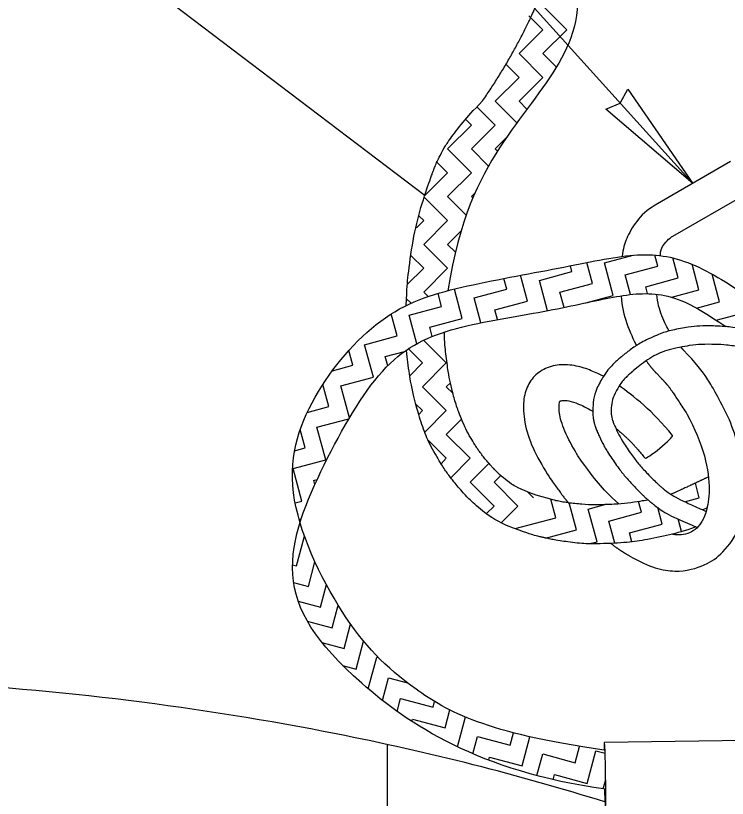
# Model space of a CAD drawing. Extents: x 99862 to 103151, y 100000 to 105076.
# Drawn here: x 101341.6 to 101484.9, y 104731.2 to 104888.7 of the extents above; entities that cross this region are included whole.
import ezdxf

# ---------------------------------------------------------------- set-up
doc = ezdxf.new("R2010")
doc.units = 0
for name, color, linetype in [('Level 1', 7, 'Continuous'), ('Level 10', 7, 'Continuous'), ('Level 11', 7, 'Continuous'), ('Level 15', 7, 'Continuous'), ('Level 16', 7, 'Continuous'), ('Level 18', 7, 'Continuous'), ('Level 2', 7, 'Continuous'), ('Level 8', 7, 'Continuous')]:
    doc.layers.add(name, color=color, linetype=linetype)

msp = doc.modelspace()

# ---------------------------------------------------------------- linework, layer by layer
at = {"layer": 'Level 1'}
msp.add_line((101493.21, 104742.9), (101460.14, 104742.4), dxfattribs=at)
msp.add_ellipse((101460.24, 104735.84), major_axis=(-0.1, 6.56), ratio=0.021239, start_param=2.013454, end_param=6.973802, dxfattribs=at)
at = {"layer": 'Level 10'}
for start_param, end_param in [(4.38131, 4.622602), (4.216527, 4.38145)]:
    msp.add_ellipse((101289.11, 104547.58), major_axis=(-360, 0), ratio=0.57735, start_param=start_param, end_param=end_param, dxfattribs=at)
at = {"layer": 'Level 11'}
for centre, major_axis, start_param, end_param in [((101289.11, 104780.28), (-378.75, 0), 2.356194, 4.290429), ((101289.11, 104755.79), (360, 0), 5.877634, 7.390205)]:
    msp.add_ellipse(centre, major_axis=major_axis, ratio=0.57735, start_param=start_param, end_param=end_param, dxfattribs=at)
at = {"layer": 'Level 15'}
for p, q in [((101477.94, 104854.93), (101364.14, 104980.88)), ((101327.27, 104925.93), (101424.02, 104852.52))]:
    msp.add_line(p, q, dxfattribs=at)
msp.add_lwpolyline([(101477.94, 104854.93), (101460.42, 104869.87), (101463.34, 104871.09), (101464.85, 104873.87)], close=True, dxfattribs=at)
msp.add_circle((101523.08, 104813.74), 210.18, dxfattribs=at)
at = {"layer": 'Level 16'}
for p, q in [((101452.55, 104885.86), (101447.75, 104890.66)), ((101447.75, 104885.86), (101444.93, 104888.67)), ((101442.95, 104881.06), (101447.75, 104885.86)), ((101447.75, 104881.06), (101452.55, 104885.86)), ((101447.75, 104876.26), (101442.95, 104881.06)), ((101450.46, 104878.35), (101447.75, 104881.06)), ((101442.95, 104876.26), (101440.24, 104878.97)), ((101438.15, 104871.46), (101442.95, 104876.26)), ((101442.95, 104871.46), (101447.75, 104876.26)), ((101442.5, 104867.11), (101438.15, 104871.46)), ((101444.53, 104869.88), (101442.95, 104871.46)), ((101438.15, 104866.66), (101434.47, 104870.34)), ((101433.35, 104866.66), (101432.18, 104867.83)), ((101428.55, 104861.86), (101433.35, 104866.66)), ((101433.35, 104861.86), (101438.15, 104866.66)), ((101438.15, 104861.86), (101440.37, 104864.08)), ((101433.35, 104857.06), (101428.55, 104861.86)), ((101436.78, 104858.43), (101433.35, 104861.86)), ((101438.6, 104861.41), (101438.15, 104861.86)), ((101428.55, 104857.06), (101426.39, 104859.21)), ((101424.01, 104852.53), (101428.55, 104857.06)), ((101428.55, 104852.26), (101433.35, 104857.06)), ((101428.55, 104847.46), (101423.89, 104852.12)), ((101432.28, 104848.53), (101428.55, 104852.26)), ((101433.35, 104852.26), (101433.99, 104852.91)), ((101433.61, 104852), (101433.35, 104852.26)), ((101422.27, 104845.98), (101423.75, 104847.46)), ((101423.75, 104847.46), (101422.84, 104848.36)), ((101423.75, 104842.66), (101428.55, 104847.46)), ((101428.55, 104842.66), (101431.26, 104845.37)), ((101428.55, 104837.86), (101423.75, 104842.66)), ((101430.12, 104841.09), (101428.55, 104842.66)), ((101423.75, 104837.86), (101421.17, 104840.43)), ((101460.15, 104838.93), (101465.95, 104840.48)), ((101470.86, 104838.29), (101470.26, 104840.51)), ((101475.02, 104835.89), (101473.94, 104839.92)), ((101420.44, 104834.55), (101423.75, 104837.86)), ((101423.75, 104833.06), (101428.55, 104837.86)), ((101453.59, 104837.17), (101453.28, 104838.34)), ((101457.75, 104834.77), (101456.61, 104839)), ((101461.9, 104832.37), (101460.15, 104838.93)), ((101464.3, 104836.53), (101470.86, 104838.29)), ((101479.17, 104833.49), (101477.79, 104838.65)), ((101444.63, 104831.26), (101443.25, 104836.44)), ((101447.03, 104835.42), (101453.59, 104837.17)), ((101465.37, 104832.56), (101464.3, 104836.53)), ((101468.46, 104834.13), (101475.02, 104835.89)), ((101483.33, 104831.09), (101481.83, 104836.67)), ((101440.48, 104833.66), (101439.9, 104835.8)), ((101448.67, 104829.31), (101447.03, 104835.42)), ((101451.19, 104833.02), (101457.75, 104834.77)), ((101424.65, 104832.16), (101423.75, 104833.06)), ((101427.36, 104830.14), (101426.65, 104832.8)), ((101431.52, 104827.74), (101429.93, 104833.67)), ((101433.92, 104831.9), (101440.48, 104833.66)), ((101452.01, 104829.97), (101451.19, 104833.02)), ((101468.83, 104832.74), (101468.46, 104834.13)), ((101473.68, 104832.01), (101479.17, 104833.49)), ((101421.2, 104830.81), (101420.28, 104831.72)), ((101435.26, 104826.89), (101433.92, 104831.9)), ((101438.08, 104829.5), (101444.63, 104831.26)), ((101456.42, 104830.9), (101461.9, 104832.37)), ((101420.81, 104828.39), (101427.36, 104830.14)), ((101478.67, 104829.84), (101483.33, 104831.09)), ((101418.41, 104824.23), (101417.21, 104828.68)), ((101422.34, 104822.67), (101420.81, 104828.39)), ((101438.6, 104827.53), (101438.08, 104829.5)), ((101482.67, 104827.39), (101487.49, 104828.69)), ((101424.96, 104825.99), (101431.52, 104827.74)), ((101425.46, 104824.14), (101424.96, 104825.99)), ((101411.85, 104822.47), (101418.41, 104824.23)), ((101428.3, 104818.8), (101423.73, 104823.38)), ((101413.61, 104815.92), (101411.85, 104822.47)), ((101409.45, 104818.32), (101408.65, 104821.28)), ((101416.01, 104820.07), (101419.88, 104821.11)), ((101423.5, 104818.8), (101420.66, 104821.65)), ((101416.5, 104818.24), (101416.01, 104820.07)), ((101420.93, 104816.23), (101423.5, 104818.8)), ((101423.5, 104814), (101428.3, 104818.8)), ((101405.36, 104817.22), (101409.45, 104818.32)), ((101407.05, 104814.16), (101413.61, 104815.92)), ((101404.65, 104810), (101403.45, 104814.47)), ((101408.77, 104807.73), (101407.05, 104814.16)), ((101428.3, 104809.2), (101423.5, 104814)), ((101428.3, 104814), (101429.12, 104814.82)), ((101429.62, 104812.68), (101428.3, 104814)), ((101411.21, 104811.76), (101411.33, 104811.79)), ((101411.24, 104811.65), (101411.21, 104811.76)), ((101400.28, 104808.83), (101404.65, 104810)), ((101423.5, 104809.2), (101422.11, 104810.59)), ((101422.73, 104808.42), (101423.5, 104809.2)), ((101423.98, 104804.88), (101428.3, 104809.2)), ((101402.25, 104805.85), (101408.68, 104807.57)), ((101428.3, 104804.4), (101431.36, 104807.46)), ((101399.85, 104801.69), (101398.86, 104805.37)), ((101404.01, 104799.29), (101402.25, 104805.85)), ((101433.1, 104799.6), (101428.3, 104804.4)), ((101428.3, 104799.6), (101424.71, 104803.19)), ((101397.75, 104801.13), (101399.85, 104801.69)), ((101397.45, 104797.53), (101404.01, 104799.29)), ((101427.23, 104798.52), (101428.3, 104799.6)), ((101429.19, 104795.68), (101433.1, 104799.6)), ((101433.1, 104794.8), (101436.88, 104798.58)), ((101399.21, 104790.98), (101397.45, 104797.53)), ((101401.61, 104795.13), (101402.28, 104795.31)), ((101401.82, 104794.32), (101401.61, 104795.13)), ((101437.9, 104794.8), (101439.25, 104796.14)), ((101437.9, 104790), (101433.1, 104794.8)), ((101442.7, 104790), (101437.9, 104794.8)), ((101479.24, 104791.66), (101478.45, 104794.61)), ((101445.83, 104791.67), (101444.61, 104792.89)), ((101397.86, 104790.61), (101399.21, 104790.98)), ((101450.33, 104787.62), (101449.33, 104791.36)), ((101454.49, 104785.22), (101453.04, 104790.62)), ((101456.89, 104789.38), (101460.24, 104790.28)), ((101467.6, 104788.74), (101467.02, 104790.9)), ((101476.29, 104790.87), (101479.24, 104791.66)), ((101436.37, 104788.47), (101437.9, 104790)), ((101439.34, 104786.64), (101442.7, 104790)), ((101458.65, 104782.82), (101456.89, 104789.38)), ((101461.05, 104786.98), (101467.6, 104788.74)), ((101471.76, 104786.34), (101470.86, 104789.71)), ((101480.82, 104789.61), (101479.93, 104789.24)), ((101398.65, 104787.31), (101399.09, 104787.43)), ((101442.17, 104785.44), (101450.33, 104787.62)), ((101475.67, 104784.86), (101474.99, 104787.39)), ((101462.24, 104782.51), (101461.05, 104786.98)), ((101465.2, 104784.58), (101471.76, 104786.34)), ((101398.13, 104777.97), (101399.73, 104783.95)), ((101448.26, 104783.56), (101454.49, 104785.22)), ((101465.67, 104782.82), (101465.2, 104784.58)), ((101457.2, 104782.44), (101458.65, 104782.82)), ((101397.33, 104778.19), (101398.13, 104777.97)), ((101400.53, 104773.82), (101401.85, 104778.75)), ((101397.53, 104774.62), (101400.53, 104773.82)), ((101402.93, 104769.66), (101404.14, 104774.17)), ((101398.47, 104770.85), (101402.93, 104769.66)), ((101405.33, 104765.5), (101406.54, 104770.01)), ((101400.29, 104766.85), (101405.33, 104765.5)), ((101407.73, 104761.35), (101409.03, 104766.22)), ((101403.24, 104762.55), (101407.73, 104761.35)), ((101410.13, 104757.19), (101411.63, 104762.81)), ((101412.57, 104753.2), (101414.28, 104759.59)), ((101414.28, 104759.59), (101414.64, 104759.49)), ((101407.42, 104757.91), (101410.13, 104757.19)), ((101415.46, 104750.85), (101416.68, 104755.43)), ((101416.68, 104755.43), (101420.47, 104754.42)), ((101418.38, 104748.66), (101419.08, 104751.27)), ((101419.08, 104751.27), (101425.64, 104749.52)), ((101425.64, 104749.52), (101425.94, 104750.65)), ((101428.04, 104745.36), (101429.01, 104748.97)), ((101421.36, 104746.65), (101421.48, 104747.12)), ((101421.48, 104747.12), (101428.04, 104745.36)), ((101430.53, 104741.53), (101432.14, 104747.54)), ((101433.67, 104740.12), (101434.6, 104743.6)), ((101434.6, 104743.6), (101441.15, 104741.85)), ((101441.15, 104741.85), (101441.83, 104744.36)), ((101443.55, 104737.69), (101445.13, 104743.55)), ((101454.27, 104738.33), (101455.15, 104741.63)), ((101446.55, 104735.74), (101447.71, 104740.09)), ((101447.71, 104740.09), (101454.27, 104738.33)), ((101456.67, 104734.18), (101458.43, 104740.73)), ((101458.43, 104740.73), (101460.27, 104740.24)), ((101436.84, 104738.84), (101437, 104739.45)), ((101437, 104739.45), (101443.55, 104737.69)), ((101449.84, 104734.91), (101450.11, 104735.93)), ((101450.11, 104735.93), (101456.67, 104734.18)), ((101459.88, 104733.07), (101460.39, 104734.94))]:
    msp.add_line(p, q, dxfattribs=at)
for points, degree in [([(101435.6, 104871.52), (101448.4, 104890.22), (101455.35, 104925.79), (101445.22, 104973.98), (101439.8, 105005.37)], 2), ([(101431.59, 105002.96), (101439.09, 104961.95), (101445.49, 104931.66), (101457.17, 104895.06), (101452.46, 104879.14), (101438.67, 104863.3), (101430.96, 104847.87), (101428.6, 104833.33)], 3), ([(101420.24, 104830.35), (101420.35, 104834.03), (101420.51, 104835.63), (101421.53, 104843.68), (101423.08, 104850.07), (101425.31, 104856.46), (101425.45, 104856.83), (101425.72, 104857.58), (101425.87, 104858), (101426.37, 104859.19), (101426.74, 104859.97), (101427.94, 104862.22), (101428.87, 104863.63), (101431.63, 104867.32), (101433.61, 104869.47), (101435.6, 104871.52)], 3), ([(101460.07, 104740.89), (101436.38, 104744.19), (101420.36, 104753.2), (101407.37, 104766.34), (101394.11, 104794.03), (101401.35, 104813.57), (101415.81, 104829.84), (101431.56, 104834.42), (101453.24, 104838.18), (101467.42, 104841.39), (101477.95, 104839.49), (101491.25, 104830.91), (101496.35, 104824.93), (101498.04, 104822.14), (101498.4, 104821.49)], 3), ([(101460.4, 104732.99), (101434.85, 104736.52), (101406.22, 104755.84), (101393.67, 104775.68), (101403.35, 104798.69), (101415.26, 104819.45), (101428.13, 104826.07), (101447.94, 104828.93), (101460.98, 104832.01), (101470.91, 104833.52), (101477.8, 104830.78), (101484.58, 104826.1)], 3), ([(101446.37, 104792.19), (101442.73, 104793.6), (101441.44, 104794.38), (101439.61, 104795.8), (101439, 104796.34), (101438.4, 104796.95), (101438.36, 104796.99), (101438.28, 104797.07), (101438.16, 104797.19), (101437.89, 104797.47), (101437.35, 104798.05), (101436.9, 104798.55), (101436.03, 104799.56), (101435.49, 104800.25), (101434.72, 104801.31), (101434.48, 104801.66), (101434, 104802.41), (101433.76, 104802.78), (101432.62, 104804.69), (101431.83, 104806.29), (101430.83, 104808.78), (101430.53, 104809.62), (101429.98, 104811.33), (101429.74, 104812.19), (101429.07, 104814.92), (101428.72, 104816.76), (101428.16, 104820.73), (101427.97, 104822.87), (101427.9, 104825.02)], 3), ([(101440.39, 104786.11), (101437.89, 104787.3), (101435.45, 104788.92), (101432.46, 104791.85), (101431.81, 104792.54), (101430.58, 104793.94), (101430, 104794.64), (101428.35, 104796.77), (101427.38, 104798.22), (101424.81, 104802.63), (101423.57, 104805.65), (101422.18, 104810.23), (101421.8, 104811.77), (101421.15, 104814.85), (101420.89, 104816.38), (101420.52, 104819.09), (101420.39, 104820.24), (101420.29, 104821.4)], 3), ([(101481.06, 104795.84), (101479.16, 104794.94), (101476.72, 104793.8), (101473.58, 104792.35)], 2), ([(101468.94, 104791.22), (101468.27, 104791.1), (101467.59, 104790.98), (101464.7, 104790.55), (101462.44, 104790.34), (101457.99, 104790.21), (101455.79, 104790.29), (101452.57, 104790.67), (101451.51, 104790.84), (101450.3, 104791.09), (101450.16, 104791.12), (101446.37, 104792.19)], 3), ([(101478.57, 104785.79), (101476.1, 104784.93), (101473.57, 104784.23), (101467.85, 104783.04), (101464.62, 104782.61), (101458.08, 104782.32), (101454.79, 104782.46), (101450.71, 104783.07), (101449.89, 104783.21), (101448.68, 104783.47), (101448.3, 104783.55), (101447.51, 104783.73), (101447.12, 104783.82), (101445.72, 104784.17), (101444.72, 104784.45), (101440.39, 104786.11)], 3)]:
    msp.add_open_spline(points, degree=degree, dxfattribs=at)
at = {"layer": 'Level 18'}
for points in [[(101554.23, 104771.43), (101559.97, 104763.84), (101563.22, 104759.36), (101566.77, 104754.49), (101568.36, 104752.3), (101568.86, 104751.61), (101569.12, 104751.26), (101569.22, 104751.11), (101569.3, 104751.02), (101569.31, 104751), (101569.39, 104750.89), (101569.39, 104750.89), (101569.4, 104750.86), (101569.43, 104750.83), (101569.48, 104750.74), (101569.59, 104750.57), (101569.67, 104750.41), (101569.82, 104750.1), (101569.89, 104749.89), (101570.06, 104749.29), (101570.1, 104748.84), (101570.05, 104748.21), (101570.02, 104747.99), (101569.93, 104747.55), (101569.87, 104747.33), (101569.64, 104746.67), (101569.43, 104746.23), (101568.66, 104744.88), (101567.99, 104744.01), (101566.39, 104742.21), (101565.51, 104741.35), (101564.15, 104740.08), (101563.7, 104739.67), (101563.02, 104739.06), (101562.8, 104738.86), (101562.52, 104738.61), (101562.47, 104738.56), (101562.39, 104738.49), (101562.38, 104738.48), (101562.32, 104738.43), (101562.29, 104738.4), (101562.21, 104738.33), (101562.17, 104738.3), (101562.05, 104738.2), (101561.98, 104738.15), (101561.88, 104738.06), (101561.86, 104738.04), (101561.8, 104738), (101561.72, 104737.93), (101561.52, 104737.78), (101561.13, 104737.49), (101560.78, 104737.26), (101560.07, 104736.83), (101559.59, 104736.57), (101558.12, 104735.92), (101557.12, 104735.62), (101554.02, 104735.08), (101551.91, 104735.2), (101548.83, 104735.88), (101547.82, 104736.18), (101546.36, 104736.75), (101545.89, 104736.95), (101545.19, 104737.28), (101544.96, 104737.39), (101544.5, 104737.62), (101544.27, 104737.75), (101543.84, 104737.98), (101543.62, 104738.11), (101543.29, 104738.31), (101543.19, 104738.37), (101542.98, 104738.5), (101542.89, 104738.55), (101542.35, 104738.9), (101541.93, 104739.17), (101540.69, 104739.97), (101539.88, 104740.52), (101535.83, 104743.34), (101532.75, 104745.78), (101523.95, 104753.65), (101518.69, 104759.59), (101513.46, 104766.9), (101512.89, 104767.72), (101512.25, 104768.65), (101512.15, 104768.81), (101512.04, 104768.97), (101511.97, 104769.07), (101511.93, 104769.14), (101511.87, 104769.22), (101511.84, 104769.27), (101511.78, 104769.37), (101511.75, 104769.41), (101511.63, 104769.6), (101511.56, 104769.71), (101511.23, 104770.23), (101510.99, 104770.65), (101509.88, 104772.82), (101509.27, 104774.64), (101508.09, 104780.33), (101508.14, 104784.35), (101508.57, 104792.6), (101508.96, 104796.78), (101508.81, 104802.89), (101508.64, 104804.89), (101507.88, 104808.79), (101507.3, 104810.69), (101505.56, 104814.32), (101504.4, 104816.06), (101502.48, 104818.11), (101502.08, 104818.52), (101501.21, 104819.31), (101500.76, 104819.7), (101499.42, 104820.79), (101498.52, 104821.43), (101495.83, 104823.14), (101494, 104823.98), (101490.34, 104825.23), (101488.48, 104825.63), (101485.72, 104826), (101484.78, 104826.1), (101482.91, 104826.22), (101481.98, 104826.24), (101479.18, 104826.24), (101477.29, 104826.09), (101473.58, 104825.38), (101471.7, 104824.83), (101467.96, 104823.16), (101466.11, 104822.05), (101464.03, 104820.42), (101463.8, 104820.24), (101463.34, 104819.86), (101463.12, 104819.67), (101462.41, 104819.04), (101461.98, 104818.63), (101460.76, 104817.31), (101460.09, 104816.39), (101458.44, 104813.5), (101457.87, 104811.47), (101457.78, 104809.05), (101457.8, 104808.57), (101457.87, 104807.86), (101457.92, 104807.51), (101458, 104807.11), (101458.04, 104806.91), (101458.06, 104806.82), (101458.07, 104806.76), (101458.08, 104806.72), (101458.12, 104806.57), (101458.17, 104806.37), (101458.28, 104806.03), (101458.3, 104805.97), (101458.33, 104805.9), (101458.34, 104805.87), (101458.35, 104805.83), (101458.35, 104805.83), (101458.39, 104805.73), (101458.42, 104805.64), (101458.46, 104805.55), (101458.47, 104805.5), (101458.66, 104805.03), (101458.84, 104804.61), (101459.8, 104802.51), (101460.75, 104800.85), (101462.98, 104797.59), (101464.25, 104796), (101465.99, 104794.1), (101466.52, 104793.53), (101467.17, 104792.89), (101467.45, 104792.61), (101467.64, 104792.43), (101467.74, 104792.33), (101468, 104792.08), (101468.19, 104791.91), (101468.56, 104791.56), (101468.75, 104791.39), (101469.03, 104791.14), (101469.08, 104791.1), (101469.18, 104791.01), (101469.22, 104790.98), (101469.39, 104790.83), (101469.49, 104790.75), (101469.65, 104790.62), (101469.74, 104790.55), (101469.89, 104790.43), (101469.94, 104790.39), (101470.05, 104790.3), (101470.12, 104790.25), (101472.85, 104788.19), (101475.89, 104786.97), (101478.83, 104785.67)], [(101557.84, 104773.06), (101562.87, 104766.15), (101566.17, 104761.6), (101569.76, 104756.66), (101571.35, 104754.48), (101571.86, 104753.79), (101572.11, 104753.44), (101572.23, 104753.28), (101572.27, 104753.22), (101572.29, 104753.19), (101572.29, 104753.19), (101572.34, 104753.12), (101572.37, 104753.08), (101572.91, 104752.31), (101573.29, 104751.5), (101573.75, 104749.83), (101573.82, 104748.97), (101573.7, 104747.36), (101573.53, 104746.6), (101573.05, 104745.2), (101572.74, 104744.56), (101571.7, 104742.73), (101570.85, 104741.66), (101569.05, 104739.63), (101568.08, 104738.69), (101566.66, 104737.36), (101566.18, 104736.93), (101565.5, 104736.31), (101565.22, 104736.05), (101564.94, 104735.81), (101564.83, 104735.71), (101564.75, 104735.64), (101564.54, 104735.46), (101564.4, 104735.34), (101561.97, 104733.35), (101559.34, 104732.25), (101554.1, 104731.34), (101551.5, 104731.5), (101546.62, 104732.57), (101544.32, 104733.49), (101541.75, 104734.91), (101541.23, 104735.22), (101540.36, 104735.77), (101539.07, 104736.6), (101534.39, 104739.75), (101530.39, 104742.93), (101521.27, 104751.08), (101515.83, 104757.23), (101510.43, 104764.77), (101509.69, 104765.83), (101508.97, 104766.9), (101508.76, 104767.22), (101508.67, 104767.35), (101508.51, 104767.6), (101508.11, 104768.23), (101507.75, 104768.87), (101506.41, 104771.46), (101505.71, 104773.62), (101504.35, 104780.11), (101504.43, 104784.46), (101504.88, 104792.89), (101505.26, 104796.99), (101505.12, 104802.64), (101504.96, 104804.44), (101504.3, 104807.83), (101503.81, 104809.41), (101502.37, 104812.4), (101501.44, 104813.81), (101499.84, 104815.52), (101499.5, 104815.86), (101498.77, 104816.53), (101498.37, 104816.87), (101497.2, 104817.82), (101496.42, 104818.38), (101494.1, 104819.85), (101492.55, 104820.57), (101489.41, 104821.64), (101487.8, 104821.99), (101484.48, 104822.44), (101482.74, 104822.55), (101479.38, 104822.54), (101477.74, 104822.4), (101472.9, 104821.49), (101469.78, 104820.23), (101466.14, 104817.38), (101465.73, 104817.04), (101464.92, 104816.32), (101464.6, 104816.01), (101463.67, 104815.01), (101463.16, 104814.3), (101461.94, 104812.16), (101461.54, 104810.7), (101461.48, 104808.76), (101461.54, 104808.16), (101461.7, 104807.48), (101461.76, 104807.29), (101461.82, 104807.1), (101461.86, 104807.01), (101461.86, 104806.99), (101461.9, 104806.9), (101462.06, 104806.5), (101462.23, 104806.09), (101463.07, 104804.26), (101463.92, 104802.77), (101465.93, 104799.83), (101467.09, 104798.37), (101469.01, 104796.28), (101469.68, 104795.6), (101470.72, 104794.6), (101471.07, 104794.28), (101471.52, 104793.87), (101471.59, 104793.82), (101471.75, 104793.68), (101471.98, 104793.48), (101472.23, 104793.29), (101473.72, 104792.17), (101475.26, 104791.34), (101478.13, 104790.01), (101479.37, 104789.49), (101480.64, 104788.92)]]:
    msp.add_open_spline(points, degree=3, dxfattribs=at)
at = {"layer": 'Level 2'}
msp.add_line((101416.39, 104742), (101416.39, 104632.65), dxfattribs=at)
at = {"layer": 'Level 8'}
for p, q in [((101485.54, 104859.33), (101470.33, 104850.54)), ((101473.92, 104844.33), (101489.13, 104853.11))]:
    msp.add_line(p, q, dxfattribs=at)
for start_param, end_param in [(3.1416, 6.283185), (3.141585, 3.1416)]:
    msp.add_ellipse((101471.09, 104801.9), major_axis=(2.78, 2.27), ratio=0.091752, start_param=start_param, end_param=end_param, dxfattribs=at)
for points, degree in [([(101470.33, 104850.54), (101468.69, 104849.6), (101466.38, 104847.33), (101464.44, 104843.67), (101463.88, 104841.79), (101463.72, 104840.24)], 3), ([(101471.4, 104840.39), (101471.44, 104841.47), (101471.8, 104842.17), (101472.68, 104843.42), (101473.58, 104844.14), (101473.92, 104844.33)], 3), ([(101463.51, 104832.3), (101463.66, 104830.16), (101464.46, 104826.72), (101466.01, 104823.39), (101466.62, 104822.27)], 3), ([(101473.2, 104825.21), (101472.88, 104825.76), (101471.56, 104828.26), (101470.83, 104830.9), (101470.68, 104832.62)], 3), ([(101476.08, 104821.38), (101475.89, 104821.58), (101475.71, 104821.77), (101475.53, 104821.98)], 2), ([(101485.3, 104807.34), (101483.08, 104811.91), (101481.07, 104815.48), (101478.6, 104818.8), (101476.08, 104821.38)], 3), ([(101468.61, 104819.15), (101469.33, 104818.16), (101470.11, 104817.23), (101470.94, 104816.38)], 2), ([(101459.94, 104816.09), (101459.59, 104816.27), (101457.9, 104817.12), (101454.97, 104818.2), (101451.37, 104818.61), (101448.16, 104817.87), (101445.65, 104815.97), (101444.14, 104813.26), (101443.65, 104809.96), (101444.31, 104804.92), (101446.53, 104799.77), (101448.9, 104796.01), (101449.47, 104795.17)], 3), ([(101470.94, 104816.38), (101472.34, 104814.94), (101473.67, 104813.31), (101476.79, 104808.45)], 2), ([(101473.87, 104804.16), (101471.72, 104806.79), (101468.11, 104810.48), (101464.35, 104813.34), (101463.11, 104814.18)], 3), ([(101454.79, 104800.13), (101454.07, 104801.28), (101452.15, 104804.68), (101450.92, 104808.62), (101451, 104810.84), (101451.25, 104811.17), (101451.19, 104811.11), (101451.34, 104811.2), (101451.9, 104811.29), (101453.28, 104811.16), (101455.47, 104810.36), (101457.09, 104809.48), (101457.79, 104809.06)], 3), ([(101476.79, 104808.45), (101478.32, 104805.7), (101480.75, 104799.76), (101481.48, 104792.87), (101480.68, 104788.62), (101479.67, 104786.55), (101478.42, 104785.19), (101476.95, 104784.36), (101475.21, 104784.11), (101473.96, 104784.26), (101473.65, 104784.31)], 3), ([(101465.26, 104779.92), (101469.18, 104777.66), (101474.67, 104776.24), (101480.74, 104778.1), (101483.84, 104780.27), (101487.95, 104785.59), (101489, 104793.4), (101487.25, 104802.09), (101486.02, 104805.61), (101485.3, 104807.34)], 3), ([(101462.42, 104805.68), (101464.48, 104803.92), (101466.51, 104801.83), (101468.31, 104799.63)], 2), ([(101463.03, 104790.43), (101461.08, 104792.19), (101458.86, 104794.55), (101456.95, 104797.03), (101454.79, 104800.13)], 3), ([(101449.47, 104795.17), (101451.88, 104791.87), (101452.37, 104791.25), (101452.88, 104790.64)], 2), ([(101461.43, 104782.47), (101462.71, 104781.51), (101463.99, 104780.65), (101465.26, 104779.92)], 2)]:
    msp.add_open_spline(points, degree=degree, dxfattribs=at)

doc.saveas('drawing.dxf')
